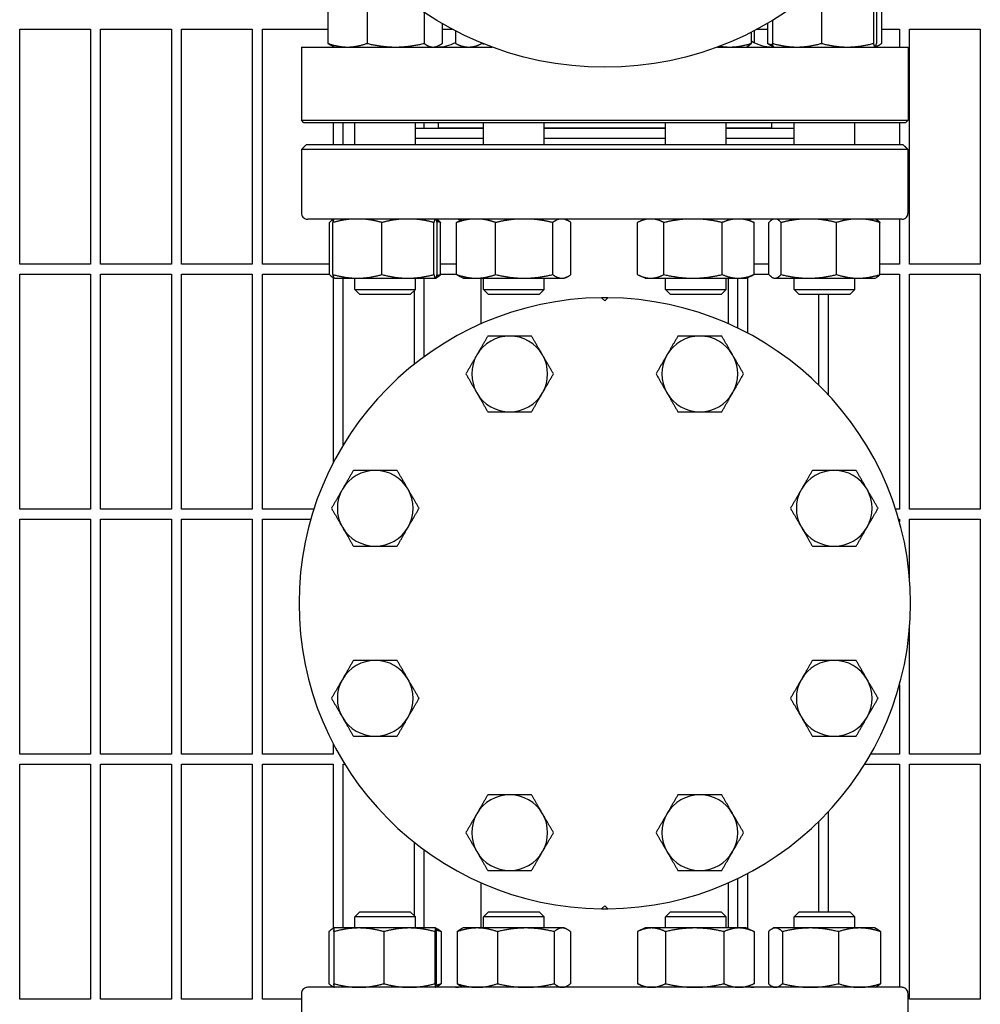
# Model space of a CAD drawing. Header units: inches. Extents: x 18 to 846, y -44 to 561.
# Tile 630 of 637: x 539 to 550, y 474 to 486. Entities that reach past the tile are written whole.
import ezdxf

# ---------------------------------------------------------------- set-up
doc = ezdxf.new("R2010")
doc.units = ezdxf.units.IN
doc.header["$LTSCALE"] = 24
doc.header["$MEASUREMENT"] = 0
doc.layers.add('Visible (ANSI)', color=7, linetype='Continuous', lineweight=30)

msp = doc.modelspace()

# ---------------------------------------------------------------- linework, layer by layer
at = {"layer": 'Visible (ANSI)'}
for p, q in [((542.38136, 486.4106), (542.38136, 485.76677)), ((542.86445, 486.4106), (542.86445, 485.76677)), ((548.48212, 486.4106), (548.48212, 485.76677)), ((549.12503, 486.4106), (549.12503, 485.76677)), ((549.16255, 486.4106), (549.16255, 485.76677)), ((549.2255, 486.4106), (549.2255, 485.76677)), ((543.57032, 486.15307), (543.57032, 485.76677)), ((547.87672, 486.05094), (547.87672, 485.76677)), ((538.57093, 483.03793), (538.57093, 485.94418)), ((538.57093, 485.94418), (539.44593, 485.94418)), ((539.44593, 485.94418), (539.44593, 483.03793)), ((539.57093, 483.03793), (539.57093, 485.94418)), ((539.57093, 485.94418), (540.44593, 485.94418)), ((540.44593, 485.94418), (540.44593, 483.03793)), ((540.57093, 483.03793), (540.57093, 485.94418)), ((540.57093, 485.94418), (541.44593, 485.94418)), ((541.44593, 485.94418), (541.44593, 483.03793)), ((541.57093, 483.03793), (541.57093, 485.94418)), ((541.57093, 485.94418), (542.38136, 485.94418)), ((543.79309, 486.01357), (543.79309, 485.76677)), ((543.79309, 485.94418), (543.9175, 485.94418)), ((543.95763, 485.92302), (543.95763, 485.76677)), ((547.64923, 485.92302), (547.64923, 485.77721)), ((547.68936, 485.94418), (547.81377, 485.94418)), ((547.81377, 486.01357), (547.81377, 485.76677)), ((549.2255, 485.94418), (549.44593, 485.94418)), ((549.44593, 485.94418), (549.44593, 485.72168)), ((549.57093, 483.03793), (549.57093, 485.94418)), ((549.57093, 485.94418), (550.44593, 485.94418)), ((550.44593, 485.94418), (550.44593, 483.03793)), ((547.61496, 485.9054), (547.61496, 485.76677)), ((542.05343, 485.72168), (544.41149, 485.72168)), ((542.05343, 485.72168), (542.05343, 484.81543)), ((542.46222, 485.72168), (542.43013, 485.73665)), ((542.44593, 485.72928), (542.44593, 485.72168)), ((543.71222, 485.72168), (543.74431, 485.73665)), ((544.05334, 485.72168), (543.97676, 485.75739)), ((544.28549, 485.77089), (544.28549, 485.76677)), ((547.19537, 485.72168), (549.55343, 485.72168)), ((547.55352, 485.72168), (547.56753, 485.72822)), ((547.89379, 485.72208), (547.86255, 485.73665)), ((547.89463, 485.72168), (547.89379, 485.72208)), ((549.14463, 485.72168), (549.14548, 485.72208)), ((549.14548, 485.72208), (549.17672, 485.73665)), ((549.55343, 485.72168), (549.55343, 484.81543)), ((542.05343, 484.81543), (549.55343, 484.81543)), ((542.08468, 484.78418), (542.05343, 484.81543)), ((549.52218, 484.78418), (542.08468, 484.78418)), ((542.44593, 484.78418), (542.44593, 484.51294)), ((542.57093, 484.51294), (542.57093, 484.78418)), ((542.71222, 484.51294), (542.71222, 484.78418)), ((543.46222, 484.51294), (543.46222, 484.78418)), ((543.46222, 484.71668), (544.30334, 484.71668)), ((543.57093, 484.71668), (543.57093, 484.78418)), ((543.74343, 484.78418), (543.74343, 484.72168)), ((543.74343, 484.72168), (544.30334, 484.72168)), ((543.86343, 484.72168), (543.86343, 484.71668)), ((544.30334, 484.51294), (544.30334, 484.78418)), ((545.05334, 484.51294), (545.05334, 484.78418)), ((545.05334, 484.72168), (546.55352, 484.72168)), ((545.05334, 484.71668), (546.55352, 484.71668)), ((546.55352, 484.51294), (546.55352, 484.78418)), ((547.30352, 484.51294), (547.30352, 484.78418)), ((547.30352, 484.72168), (547.86343, 484.72168)), ((547.30352, 484.71668), (548.14463, 484.71668)), ((547.74343, 484.72168), (547.74343, 484.71668)), ((547.86343, 484.78418), (547.86343, 484.72168)), ((548.14463, 484.51294), (548.14463, 484.78418)), ((548.89463, 484.51294), (548.89463, 484.78418)), ((549.44593, 484.78418), (549.44593, 484.51294)), ((549.52218, 484.78418), (549.55343, 484.81543)), ((543.46222, 484.59668), (544.30334, 484.59668)), ((544.30334, 484.59168), (543.46222, 484.59168)), ((543.57093, 484.59168), (543.57093, 484.59668)), ((543.86343, 484.59668), (543.86343, 484.59168)), ((545.05334, 484.59668), (546.55352, 484.59668)), ((546.55352, 484.59168), (545.05334, 484.59168)), ((547.30352, 484.59668), (548.14463, 484.59668)), ((548.14463, 484.59168), (547.30352, 484.59168)), ((547.74343, 484.59668), (547.74343, 484.59168)), ((542.11248, 484.51294), (542.0928, 484.49326)), ((549.49437, 484.51294), (542.11248, 484.51294)), ((549.49437, 484.51294), (549.51406, 484.49326)), ((542.05363, 484.45389), (542.05363, 483.67042)), ((549.55322, 484.45389), (542.05363, 484.45389)), ((549.55322, 483.67042), (549.55322, 484.45389)), ((549.47469, 483.59168), (542.13217, 483.59168)), ((542.40116, 482.90777), (542.40116, 483.5516)), ((542.44375, 482.90777), (542.44375, 483.5516)), ((542.44593, 483.59168), (542.44593, 483.58903)), ((542.4515, 483.59168), (542.44844, 483.59026)), ((543.04847, 482.90777), (543.04847, 483.5516)), ((543.69195, 482.90777), (543.69195, 483.5516)), ((543.72295, 483.59168), (543.726, 483.59026)), ((543.7307, 482.90777), (543.7307, 483.5516)), ((543.77329, 482.90777), (543.77329, 483.5516)), ((543.97222, 482.90777), (543.97222, 483.5516)), ((544.04262, 483.59168), (544.02088, 483.58155)), ((544.45439, 482.90777), (544.45439, 483.5516)), ((545.16051, 482.90777), (545.16051, 483.5516)), ((545.31406, 483.59168), (545.33579, 483.58155)), ((545.38446, 482.90777), (545.38446, 483.5516)), ((546.20787, 482.90777), (546.20787, 483.5516)), ((546.2928, 483.59168), (546.22755, 483.56126)), ((546.53464, 482.90777), (546.53464, 483.5516)), ((547.25528, 482.90777), (547.25528, 483.5516)), ((547.56424, 483.59168), (547.62949, 483.56126)), ((547.64916, 482.90777), (547.64916, 483.5516)), ((547.83357, 482.90777), (547.83357, 483.5516)), ((547.88391, 483.59168), (547.88086, 483.59026)), ((547.98266, 482.90777), (547.98266, 483.5516)), ((548.66872, 482.90777), (548.66872, 483.5516)), ((549.15536, 483.59168), (549.15841, 483.59026)), ((549.2057, 482.90777), (549.2057, 483.5516)), ((549.44593, 483.59168), (549.44593, 483.03793)), ((539.44593, 483.03793), (538.57093, 483.03793)), ((540.44593, 483.03793), (539.57093, 483.03793)), ((541.44593, 483.03793), (540.57093, 483.03793)), ((542.40116, 483.03793), (541.57093, 483.03793)), ((543.95769, 483.03793), (543.77329, 483.03793)), ((547.83357, 483.03793), (547.64916, 483.03793)), ((549.44593, 483.03793), (549.2057, 483.03793)), ((550.44593, 483.03793), (549.57093, 483.03793)), ((538.57093, 480.00668), (538.57093, 482.91293)), ((538.57093, 482.91293), (539.44593, 482.91293)), ((539.44593, 482.91293), (539.44593, 480.00668)), ((539.57093, 480.00668), (539.57093, 482.91293)), ((539.57093, 482.91293), (540.44593, 482.91293)), ((540.44593, 482.91293), (540.44593, 480.00668)), ((540.57093, 480.00668), (540.57093, 482.91293)), ((540.57093, 482.91293), (541.44593, 482.91293)), ((541.44593, 482.91293), (541.44593, 480.00668)), ((541.57093, 480.00668), (541.57093, 482.91293)), ((541.57093, 482.91293), (542.40116, 482.91293)), ((543.77329, 482.91293), (543.95769, 482.91293)), ((544.05334, 482.86268), (544.02088, 482.87782)), ((545.30334, 482.86268), (545.33579, 482.87782)), ((546.30352, 482.86268), (546.22755, 482.89811)), ((547.55352, 482.86268), (547.62949, 482.89811)), ((547.64916, 482.91293), (547.83357, 482.91293)), ((549.2057, 482.91293), (549.44593, 482.91293)), ((549.44593, 482.91293), (549.44593, 480.00668)), ((549.57093, 480.00668), (549.57093, 482.91293)), ((549.57093, 482.91293), (550.44593, 482.91293)), ((550.44593, 482.91293), (550.44593, 480.00668)), ((542.44593, 482.87033), (542.44593, 480.5772)), ((542.46132, 482.8631), (542.44844, 482.86911)), ((542.46222, 482.86268), (542.46132, 482.8631)), ((542.46222, 482.86268), (542.74611, 482.86268)), ((542.57093, 480.8002), (542.57093, 482.86268)), ((542.71222, 482.72168), (542.71222, 482.86268)), ((542.74611, 482.86268), (543.37021, 482.86268)), ((543.37021, 482.86268), (543.71132, 482.86268)), ((543.46222, 482.72168), (543.46222, 482.86268)), ((543.57093, 481.8914), (543.57093, 482.86268)), ((543.71132, 482.86268), (543.71222, 482.86268)), ((543.71222, 482.86268), (543.71313, 482.8631)), ((543.71313, 482.8631), (543.726, 482.86911)), ((544.05334, 482.86268), (544.21331, 482.86268)), ((544.21331, 482.86268), (544.80745, 482.86268)), ((544.2739, 482.29789), (544.2739, 482.86268)), ((544.30334, 482.72168), (544.30334, 482.86268)), ((544.80745, 482.86268), (545.27249, 482.86268)), ((545.05334, 482.72168), (545.05334, 482.86268)), ((545.27249, 482.86268), (545.30334, 482.86268)), ((546.30352, 482.86268), (546.37125, 482.86268)), ((546.37125, 482.86268), (546.89496, 482.86268)), ((546.55352, 482.72168), (546.55352, 482.86268)), ((546.89496, 482.86268), (547.45222, 482.86268)), ((547.30352, 482.72168), (547.30352, 482.86268)), ((547.33296, 482.29789), (547.33296, 482.86268)), ((547.44593, 482.86268), (547.44593, 482.24565)), ((547.45222, 482.86268), (547.55352, 482.86268)), ((547.57093, 482.18246), (547.57093, 482.8708)), ((547.89463, 482.86268), (547.88086, 482.86911)), ((547.89463, 482.86268), (547.90812, 482.86268)), ((547.90812, 482.86268), (548.32569, 482.86268)), ((548.14463, 482.72168), (548.14463, 482.86268)), ((548.32569, 482.86268), (548.93721, 482.86268)), ((548.89463, 482.72168), (548.89463, 482.86268)), ((548.93721, 482.86268), (549.14463, 482.86268)), ((549.14463, 482.86268), (549.15841, 482.86911)), ((542.71222, 482.72168), (543.46222, 482.72168)), ((542.77472, 482.65918), (542.71222, 482.72168)), ((543.39972, 482.65918), (542.77472, 482.65918)), ((543.39972, 482.65918), (543.46222, 482.72168)), ((543.44593, 482.70539), (543.44593, 481.79584)), ((544.30334, 482.72168), (545.05334, 482.72168)), ((544.36584, 482.65918), (544.30334, 482.72168)), ((544.99084, 482.65918), (544.36584, 482.65918)), ((544.99084, 482.65918), (545.05334, 482.72168)), ((546.55352, 482.72168), (547.30352, 482.72168)), ((546.61602, 482.65918), (546.55352, 482.72168)), ((547.24102, 482.65918), (546.61602, 482.65918)), ((547.24102, 482.65918), (547.30352, 482.72168)), ((548.14463, 482.72168), (548.89463, 482.72168)), ((548.20713, 482.65918), (548.14463, 482.72168)), ((548.83213, 482.65918), (548.20713, 482.65918)), ((548.44593, 482.65918), (548.44593, 481.54391)), ((548.57093, 481.41574), (548.57093, 482.65918)), ((548.83213, 482.65918), (548.89463, 482.72168)), ((545.80343, 482.58184), (545.76426, 482.62101)), ((545.8426, 482.62101), (545.80343, 482.58184)), ((539.44593, 480.00668), (538.57093, 480.00668)), ((540.44593, 480.00668), (539.57093, 480.00668)), ((541.44593, 480.00668), (540.57093, 480.00668)), ((542.20793, 480.00668), (541.57093, 480.00668)), ((549.44593, 480.00668), (549.39893, 480.00668)), ((550.44593, 480.00668), (549.57093, 480.00668)), ((538.57093, 476.97543), (538.57093, 479.88168)), ((538.57093, 479.88168), (539.44593, 479.88168)), ((539.44593, 479.88168), (539.44593, 476.97543)), ((539.57093, 476.97543), (539.57093, 479.88168)), ((539.57093, 479.88168), (540.44593, 479.88168)), ((540.44593, 479.88168), (540.44593, 476.97543)), ((540.57093, 476.97543), (540.57093, 479.88168)), ((540.57093, 479.88168), (541.44593, 479.88168)), ((541.44593, 479.88168), (541.44593, 476.97543)), ((541.57093, 476.97543), (541.57093, 479.88168)), ((541.57093, 479.88168), (542.1698, 479.88168)), ((549.43705, 479.88168), (549.44593, 479.88168)), ((549.44593, 479.88168), (549.44593, 479.85016)), ((549.57093, 479.14297), (549.57093, 479.88168)), ((549.57093, 479.88168), (550.44593, 479.88168)), ((550.44593, 479.88168), (550.44593, 476.97543)), ((549.57093, 476.97543), (549.57093, 478.5404)), ((549.44593, 477.83321), (549.44593, 476.97543)), ((542.44593, 477.10616), (542.44593, 476.97543)), ((539.44593, 476.97543), (538.57093, 476.97543)), ((540.44593, 476.97543), (539.57093, 476.97543)), ((541.44593, 476.97543), (540.57093, 476.97543)), ((542.44593, 476.97543), (541.57093, 476.97543)), ((549.44593, 476.97543), (549.09006, 476.97543)), ((550.44593, 476.97543), (549.57093, 476.97543)), ((538.57093, 473.94418), (538.57093, 476.85043)), ((538.57093, 476.85043), (539.44593, 476.85043)), ((539.44593, 476.85043), (539.44593, 473.94418)), ((539.57093, 473.94418), (539.57093, 476.85043)), ((539.57093, 476.85043), (540.44593, 476.85043)), ((540.44593, 476.85043), (540.44593, 473.94418)), ((540.57093, 473.94418), (540.57093, 476.85043)), ((540.57093, 476.85043), (541.44593, 476.85043)), ((541.44593, 476.85043), (541.44593, 473.94418)), ((541.57093, 473.94418), (541.57093, 476.85043)), ((541.57093, 476.85043), (542.44593, 476.85043)), ((542.44593, 476.85043), (542.44593, 474.81808)), ((542.57093, 474.82568), (542.57093, 476.85043)), ((542.57093, 476.85043), (542.59099, 476.85043)), ((549.01587, 476.85043), (549.44593, 476.85043)), ((549.44593, 476.85043), (549.44593, 474.09168)), ((549.57093, 473.94418), (549.57093, 476.85043)), ((549.57093, 476.85043), (550.44593, 476.85043)), ((550.44593, 476.85043), (550.44593, 473.94418)), ((548.57093, 475.02668), (548.57093, 476.26763)), ((548.44593, 476.13946), (548.44593, 475.02668)), ((543.44593, 475.88753), (543.44593, 474.98048)), ((543.57093, 474.82568), (543.57093, 475.79197)), ((547.57093, 474.81756), (547.57093, 475.50091)), ((544.2739, 474.82568), (544.2739, 475.38547)), ((547.33296, 474.82568), (547.33296, 475.38547)), ((547.44593, 475.43771), (547.44593, 474.82568)), ((545.76426, 475.06236), (545.80343, 475.10153)), ((545.80343, 475.10153), (545.8426, 475.06236)), ((542.77472, 475.02668), (542.71222, 474.96418)), ((543.46222, 474.96418), (542.71222, 474.96418)), ((542.71222, 474.82568), (542.71222, 474.96418)), ((542.77472, 475.02668), (543.39972, 475.02668)), ((543.39972, 475.02668), (543.46222, 474.96418)), ((543.46222, 474.82568), (543.46222, 474.96418)), ((544.36584, 475.02668), (544.30334, 474.96418)), ((545.05334, 474.96418), (544.30334, 474.96418)), ((544.30334, 474.82568), (544.30334, 474.96418)), ((544.36584, 475.02668), (544.99084, 475.02668)), ((544.99084, 475.02668), (545.05334, 474.96418)), ((545.05334, 474.82568), (545.05334, 474.96418)), ((546.61602, 475.02668), (546.55352, 474.96418)), ((547.30352, 474.96418), (546.55352, 474.96418)), ((546.55352, 474.82568), (546.55352, 474.96418)), ((546.61602, 475.02668), (547.24102, 475.02668)), ((547.24102, 475.02668), (547.30352, 474.96418)), ((547.30352, 474.82568), (547.30352, 474.96418)), ((548.20713, 475.02668), (548.14463, 474.96418)), ((548.89463, 474.96418), (548.14463, 474.96418)), ((548.14463, 474.82568), (548.14463, 474.96418)), ((548.20713, 475.02668), (548.83213, 475.02668)), ((548.83213, 475.02668), (548.89463, 474.96418)), ((548.89463, 474.82568), (548.89463, 474.96418)), ((542.39412, 474.7806), (542.39412, 474.13677)), ((542.46209, 474.82562), (542.44359, 474.81699)), ((542.45493, 474.7806), (542.45493, 474.13677)), ((542.46222, 474.82568), (542.46209, 474.82562)), ((542.76364, 474.82568), (542.46222, 474.82568)), ((543.38851, 474.82568), (542.76364, 474.82568)), ((543.07236, 474.7806), (543.07236, 474.13677)), ((543.71209, 474.82568), (543.38851, 474.82568)), ((543.70466, 474.7806), (543.70466, 474.13677)), ((543.71222, 474.82568), (543.71209, 474.82568)), ((543.71222, 474.82568), (543.71236, 474.82562)), ((543.71236, 474.82562), (543.73086, 474.81699)), ((543.71952, 474.7806), (543.71952, 474.13677)), ((543.78033, 474.7806), (543.78033, 474.13677)), ((543.97754, 474.7806), (543.97754, 474.13677)), ((544.05334, 474.82568), (544.02756, 474.81366)), ((544.22739, 474.82568), (544.05334, 474.82568)), ((544.82764, 474.82568), (544.22739, 474.82568)), ((544.47724, 474.7806), (544.47724, 474.13677)), ((545.27858, 474.82568), (544.82764, 474.82568)), ((545.17803, 474.7806), (545.17803, 474.13677)), ((545.30334, 474.82568), (545.27858, 474.82568)), ((545.30334, 474.82568), (545.32912, 474.81366)), ((545.37913, 474.7806), (545.37913, 474.13677)), ((546.20698, 474.7806), (546.20698, 474.13677)), ((546.30352, 474.82568), (546.21516, 474.78448)), ((546.38093, 474.82568), (546.30352, 474.82568)), ((546.91565, 474.82568), (546.38093, 474.82568)), ((546.55488, 474.7806), (546.55488, 474.13677)), ((547.46323, 474.82568), (546.91565, 474.82568)), ((547.27642, 474.7806), (547.27642, 474.13677)), ((547.55352, 474.82568), (547.46323, 474.82568)), ((547.55352, 474.82568), (547.64188, 474.78448)), ((547.65005, 474.7806), (547.65005, 474.13677)), ((547.82653, 474.7806), (547.82653, 474.13677)), ((547.89463, 474.82568), (547.876, 474.81699)), ((547.91273, 474.82568), (547.89463, 474.82568)), ((548.34548, 474.82568), (547.91273, 474.82568)), ((547.99892, 474.7806), (547.99892, 474.13677)), ((548.95238, 474.82568), (548.34548, 474.82568)), ((548.69203, 474.7806), (548.69203, 474.13677)), ((549.14463, 474.82568), (548.95238, 474.82568)), ((549.14463, 474.82568), (549.16327, 474.81699)), ((549.21274, 474.7806), (549.21274, 474.13677)), ((546.30352, 474.09168), (546.21516, 474.13288)), ((547.55352, 474.09168), (547.64188, 474.13288)), ((542.05363, 474.01294), (542.05363, 473.22948)), ((549.47469, 474.09168), (542.13217, 474.09168)), ((542.46209, 474.09174), (542.44359, 474.10037)), ((542.44593, 474.09928), (542.44593, 474.09168)), ((542.46222, 474.09168), (542.46209, 474.09174)), ((543.71222, 474.09168), (543.71236, 474.09174)), ((543.71236, 474.09174), (543.73086, 474.10037)), ((544.05334, 474.09168), (544.02756, 474.1037)), ((545.30334, 474.09168), (545.32912, 474.1037)), ((547.89463, 474.09168), (547.876, 474.10037)), ((549.14463, 474.09168), (549.16327, 474.10037)), ((549.55322, 473.22948), (549.55322, 474.01294)), ((539.44593, 473.94418), (538.57093, 473.94418)), ((540.44593, 473.94418), (539.57093, 473.94418)), ((541.44593, 473.94418), (540.57093, 473.94418)), ((542.05363, 473.94418), (541.57093, 473.94418)), ((550.44593, 473.94418), (549.57093, 473.94418))]:
    msp.add_line(p, q, dxfattribs=at)
msp.add_circle((545.80343, 489.47168), 4, dxfattribs=at)
for centre, radius, start, end in [((543.72863, 486.22168), 0.5, 270, 297.258359), ((547.87823, 486.22168), 0.5, 238.22811, 270), ((542.13217, 483.67042), 0.07874, 240.000001, 270), ((543.95894, 483.27672), 0.31496, 77.56371, 90), ((547.64792, 483.27672), 0.31496, 90, 102.43629), ((549.47469, 483.67042), 0.07874, 270, 299.999999), ((545.80343, 478.84168), 3.77953, 90.593765, 269.406235), ((545.80343, 478.84168), 3.77953, 89.406235, 90.593765), ((545.80343, 478.84168), 3.77953, 270.593765, 89.406235), ((544.62826, 481.67879), 0.46875, 90, 150), ((544.62826, 481.67879), 0.46875, 30, 90), ((546.9786, 481.67879), 0.46875, 90, 150), ((546.9786, 481.67879), 0.46875, 30, 90), ((544.62826, 481.67879), 0.46875, 150, 210), ((544.62826, 481.67879), 0.46875, 330, 30), ((546.9786, 481.67879), 0.46875, 150, 210), ((546.9786, 481.67879), 0.46875, 330, 30), ((544.62826, 481.67879), 0.46875, 210, 270), ((544.62826, 481.67879), 0.46875, 270, 330), ((546.9786, 481.67879), 0.46875, 210, 270), ((546.9786, 481.67879), 0.46875, 270, 330), ((542.96632, 480.01685), 0.46875, 90, 150), ((542.96632, 480.01685), 0.46875, 30, 90), ((548.64054, 480.01685), 0.46875, 90, 150), ((548.64054, 480.01685), 0.46875, 30, 90), ((542.96632, 480.01685), 0.46875, 150, 210), ((542.96632, 480.01685), 0.46875, 330, 30), ((548.64054, 480.01685), 0.46875, 150, 210), ((548.64054, 480.01685), 0.46875, 330, 30), ((542.96632, 480.01685), 0.46875, 210, 270), ((542.96632, 480.01685), 0.46875, 270, 330), ((548.64054, 480.01685), 0.46875, 210, 270), ((548.64054, 480.01685), 0.46875, 270, 330), ((542.96632, 477.66651), 0.46875, 90, 150), ((542.96632, 477.66651), 0.46875, 30, 90), ((548.64054, 477.66651), 0.46875, 90, 150), ((548.64054, 477.66651), 0.46875, 30, 90), ((542.96632, 477.66651), 0.46875, 150, 210), ((542.96632, 477.66651), 0.46875, 330, 30), ((548.64054, 477.66651), 0.46875, 150, 210), ((548.64054, 477.66651), 0.46875, 330, 30), ((542.96632, 477.66651), 0.46875, 210, 270), ((542.96632, 477.66651), 0.46875, 270, 330), ((548.64054, 477.66651), 0.46875, 210, 270), ((548.64054, 477.66651), 0.46875, 270, 330), ((544.62826, 476.00457), 0.46875, 90, 150), ((544.62826, 476.00457), 0.46875, 30, 90), ((546.9786, 476.00457), 0.46875, 90, 150), ((546.9786, 476.00457), 0.46875, 30, 90), ((544.62826, 476.00457), 0.46875, 150, 210), ((544.62826, 476.00457), 0.46875, 330, 30), ((546.9786, 476.00457), 0.46875, 150, 210), ((546.9786, 476.00457), 0.46875, 330, 30), ((544.62826, 476.00457), 0.46875, 210, 270), ((544.62826, 476.00457), 0.46875, 270, 330), ((546.9786, 476.00457), 0.46875, 210, 270), ((546.9786, 476.00457), 0.46875, 270, 330), ((545.80343, 478.84168), 3.77953, 269.406235, 270.593765), ((542.13217, 474.01294), 0.07874, 90, 119.999999), ((543.95894, 474.40664), 0.31496, 270, 283.77218), ((547.64792, 474.40664), 0.31496, 256.22782, 270), ((549.47469, 474.01294), 0.07874, 60.000001, 90)]:
    msp.add_arc(centre, radius, start, end, dxfattribs=at)
for points, weights in [([(542.38136, 485.76677), (542.5108, 485.72168), (542.6229, 485.72168)], [1, 1.0379548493, 1]), ([(542.43013, 485.73665), (542.40689, 485.74749), (542.38136, 485.76677)], [1.01847461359, 1.01588840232, 1]), ([(542.6229, 485.72168), (542.73501, 485.72168), (542.86445, 485.76677)], [1, 1.0379548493, 1]), ([(542.86445, 485.76677), (543.05359, 485.72168), (543.21738, 485.72168)], [1, 1.0379548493, 1]), ([(543.21738, 485.72168), (543.38118, 485.72168), (543.57032, 485.76677)], [1, 1.0379548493, 1]), ([(543.57032, 485.76677), (543.63001, 485.72168), (543.6817, 485.72168)], [1, 1.0379548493, 1]), ([(543.6817, 485.72168), (543.7334, 485.72168), (543.79309, 485.76677)], [1, 1.0379548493, 1]), ([(543.95763, 485.76677), (544.04548, 485.72168), (544.12156, 485.72168)], [1, 1.0379548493, 1]), ([(544.12156, 485.72168), (544.19764, 485.72168), (544.28549, 485.76677)], [1, 1.0379548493, 1]), ([(544.28549, 485.76677), (544.29711, 485.76406), (544.30854, 485.76152)], [1, 1.00220426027, 1.00415249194]), ([(547.22267, 485.73193), (547.28585, 485.72168), (547.34689, 485.72168)], [1.01895078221, 1.01826636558, 1]), ([(547.34689, 485.72168), (547.4713, 485.72168), (547.61496, 485.76677)], [1, 1.0379548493, 1]), ([(547.61496, 485.76677), (547.5898, 485.7386), (547.56753, 485.72822)], [1, 1.0233775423, 1.0179572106]), ([(547.86255, 485.73665), (547.8393, 485.74749), (547.81377, 485.76677)], [1.01847461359, 1.01588840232, 1]), ([(547.81377, 485.76677), (547.849, 485.7545), (547.88202, 485.7457)], [1, 1.01005189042, 1.01477953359]), ([(547.89379, 485.72208), (547.88586, 485.72577), (547.87672, 485.76677)], [1.00645569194, 1.03439268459, 1]), ([(547.87672, 485.76677), (548.03894, 485.72168), (548.17942, 485.72168)], [1, 1.0379548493, 1]), ([(548.17942, 485.72168), (548.3199, 485.72168), (548.48212, 485.76677)], [1, 1.0379548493, 1]), ([(548.48212, 485.76677), (548.65439, 485.72168), (548.80358, 485.72168)], [1, 1.0379548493, 1]), ([(548.80358, 485.72168), (548.95276, 485.72168), (549.12503, 485.76677)], [1, 1.0379548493, 1]), ([(549.12503, 485.76677), (549.13508, 485.72168), (549.14379, 485.72168)], [1, 1.0379548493, 1]), ([(549.14379, 485.72168), (549.1525, 485.72168), (549.16255, 485.76677)], [1, 1.0379548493, 1]), ([(549.1498, 485.72663), (549.18525, 485.73637), (549.2255, 485.76677)], [1.01688383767, 1.02528066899, 1]), ([(542.0928, 484.49326), (542.07332, 484.47378), (542.05363, 484.45389)], [1.00002799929, 1.00004155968, 1]), ([(549.55322, 484.45389), (549.53354, 484.47378), (549.51406, 484.49326)], [1, 1.00004155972, 1.00002799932]), ([(542.45169, 483.59168), (542.42802, 483.58191), (542.40116, 483.5516)], [1.01693131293, 1.02520879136, 1]), ([(542.64869, 483.59168), (542.55271, 483.58191), (542.44375, 483.5516)], [1.01693131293, 1.02520879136, 1]), ([(542.44375, 483.5516), (542.45073, 483.58191), (542.45688, 483.59168)], [1, 1.02520879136, 1.01693131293]), ([(543.04847, 483.5516), (542.93951, 483.58191), (542.84354, 483.59168)], [1, 1.02520879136, 1.01693131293]), ([(543.26654, 483.59168), (543.16441, 483.58191), (543.04847, 483.5516)], [1.01693131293, 1.02520879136, 1]), ([(543.69195, 483.5516), (543.57601, 483.58191), (543.47388, 483.59168)], [1, 1.02520879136, 1.01693131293]), ([(543.70508, 483.59168), (543.69893, 483.58191), (543.69195, 483.5516)], [1.01693131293, 1.02520879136, 1]), ([(543.7307, 483.5516), (543.72371, 483.58191), (543.71756, 483.59168)], [1, 1.02520879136, 1.01693131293]), ([(543.726, 483.59026), (543.7482, 483.57991), (543.77329, 483.5516)], [1.01790006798, 1.02349908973, 1]), ([(543.77329, 483.5516), (543.74987, 483.55893), (543.72738, 483.56502)], [1, 1.00598709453, 1.01008535]), ([(544.13563, 483.59168), (544.0591, 483.58191), (543.97222, 483.5516)], [1.01693131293, 1.02520879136, 1]), ([(543.97222, 483.5516), (543.99769, 483.57073), (544.02088, 483.58155)], [1, 1.01576329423, 1.01843306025]), ([(544.45439, 483.5516), (544.36752, 483.58191), (544.29099, 483.59168)], [1, 1.02520879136, 1.01693131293]), ([(544.69369, 483.59168), (544.58162, 483.58191), (544.45439, 483.5516)], [1.01693131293, 1.02520879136, 1]), ([(545.16051, 483.5516), (545.03329, 483.58191), (544.92121, 483.59168)], [1, 1.02520879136, 1.01693131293]), ([(545.23641, 483.59168), (545.20086, 483.58191), (545.16051, 483.5516)], [1.01693131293, 1.02520879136, 1]), ([(545.38446, 483.5516), (545.34411, 483.58191), (545.30857, 483.59168)], [1, 1.02520879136, 1.01693131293]), ([(546.31861, 483.59168), (546.26675, 483.58191), (546.20787, 483.5516)], [1.01693131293, 1.02520879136, 1]), ([(546.53464, 483.5516), (546.47576, 483.58191), (546.4239, 483.59168)], [1, 1.02520879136, 1.01693131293]), ([(546.77886, 483.59168), (546.66448, 483.58191), (546.53464, 483.5516)], [1.01693131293, 1.02520879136, 1]), ([(547.25528, 483.5516), (547.12544, 483.58191), (547.01106, 483.59168)], [1, 1.02520879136, 1.01693131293]), ([(547.38877, 483.59168), (547.32625, 483.58191), (547.25528, 483.5516)], [1.01693131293, 1.02520879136, 1]), ([(547.64916, 483.5516), (547.5782, 483.58191), (547.51568, 483.59168)], [1, 1.02520879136, 1.01693131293]), ([(547.62949, 483.56126), (547.63918, 483.55674), (547.64916, 483.5516)], [1.00744927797, 1.00418639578, 1]), ([(547.8841, 483.59168), (547.86043, 483.58191), (547.83357, 483.5516)], [1.01693131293, 1.02520879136, 1]), ([(547.98266, 483.5516), (547.9558, 483.58191), (547.93214, 483.59168)], [1, 1.02520879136, 1.01693131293]), ([(548.21516, 483.59168), (548.10627, 483.58191), (547.98266, 483.5516)], [1.01693131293, 1.02520879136, 1]), ([(548.66872, 483.5516), (548.54511, 483.58191), (548.43622, 483.59168)], [1, 1.02520879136, 1.01693131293]), ([(548.8507, 483.59168), (548.76547, 483.58191), (548.66872, 483.5516)], [1.01693131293, 1.02520879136, 1]), ([(549.2057, 483.5516), (549.10895, 483.58191), (549.02372, 483.59168)], [1, 1.02520879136, 1.01693131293]), ([(549.15841, 483.59026), (549.18061, 483.57991), (549.2057, 483.5516)], [1.01790006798, 1.02349908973, 1]), ([(542.40116, 482.90777), (542.43188, 482.8731), (542.45871, 482.8652)], [1, 1.02892942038, 1.01375847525]), ([(542.44375, 482.90777), (542.60578, 482.86268), (542.74611, 482.86268)], [1, 1.0379548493, 1]), ([(542.46132, 482.8631), (542.45316, 482.86691), (542.44375, 482.90777)], [1.00664623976, 1.03427494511, 1]), ([(542.74611, 482.86268), (542.88644, 482.86268), (543.04847, 482.90777)], [1, 1.0379548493, 1]), ([(543.04847, 482.90777), (543.22089, 482.86268), (543.37021, 482.86268)], [1, 1.0379548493, 1]), ([(543.37021, 482.86268), (543.51953, 482.86268), (543.69195, 482.90777)], [1, 1.0379548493, 1]), ([(543.69195, 482.90777), (543.70233, 482.86268), (543.71132, 482.86268)], [1, 1.0379548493, 1]), ([(543.71132, 482.86268), (543.72031, 482.86268), (543.7307, 482.90777)], [1, 1.0379548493, 1]), ([(543.77329, 482.90777), (543.7482, 482.87946), (543.726, 482.86911)], [1, 1.02349908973, 1.01790006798]), ([(543.72738, 482.89435), (543.74987, 482.90043), (543.77329, 482.90777)], [1.01008535, 1.00598709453, 1]), ([(543.97222, 482.90777), (544.10142, 482.86268), (544.21331, 482.86268)], [1, 1.0379548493, 1]), ([(544.02088, 482.87782), (543.99769, 482.88863), (543.97222, 482.90777)], [1.01843306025, 1.01576329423, 1]), ([(544.21331, 482.86268), (544.32519, 482.86268), (544.45439, 482.90777)], [1, 1.0379548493, 1]), ([(544.45439, 482.90777), (544.6436, 482.86268), (544.80745, 482.86268)], [1, 1.0379548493, 1]), ([(544.80745, 482.86268), (544.97131, 482.86268), (545.16051, 482.90777)], [1, 1.0379548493, 1]), ([(545.16051, 482.90777), (545.22052, 482.86268), (545.27249, 482.86268)], [1, 1.0379548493, 1]), ([(545.27249, 482.86268), (545.32445, 482.86268), (545.38446, 482.90777)], [1, 1.0379548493, 1]), ([(546.20787, 482.90777), (546.29543, 482.86268), (546.37125, 482.86268)], [1, 1.0379548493, 1]), ([(546.37125, 482.86268), (546.44708, 482.86268), (546.53464, 482.90777)], [1, 1.0379548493, 1]), ([(546.53464, 482.90777), (546.72773, 482.86268), (546.89496, 482.86268)], [1, 1.0379548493, 1]), ([(546.89496, 482.86268), (547.06219, 482.86268), (547.25528, 482.90777)], [1, 1.0379548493, 1]), ([(547.25528, 482.90777), (547.36082, 482.86268), (547.45222, 482.86268)], [1, 1.0379548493, 1]), ([(547.45222, 482.86268), (547.54362, 482.86268), (547.64916, 482.90777)], [1, 1.0379548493, 1]), ([(547.64916, 482.90777), (547.63918, 482.90263), (547.62949, 482.89811)], [1, 1.00418639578, 1.00744927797]), ([(547.83357, 482.90777), (547.87352, 482.86268), (547.90812, 482.86268)], [1, 1.0379548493, 1]), ([(547.90812, 482.86268), (547.94271, 482.86268), (547.98266, 482.90777)], [1, 1.0379548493, 1]), ([(547.98266, 482.90777), (548.16649, 482.86268), (548.32569, 482.86268)], [1, 1.0379548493, 1]), ([(548.32569, 482.86268), (548.48489, 482.86268), (548.66872, 482.90777)], [1, 1.0379548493, 1]), ([(548.66872, 482.90777), (548.8126, 482.86268), (548.93721, 482.86268)], [1, 1.0379548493, 1]), ([(548.93721, 482.86268), (549.06181, 482.86268), (549.2057, 482.90777)], [1, 1.0379548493, 1]), ([(549.2057, 482.90777), (549.18061, 482.87946), (549.15841, 482.86911)], [1, 1.02349908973, 1.01790006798]), ([(544.35763, 482.14754), (544.28511, 482.02194), (544.22231, 481.91317)], [1.01001874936, 1.04314139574, 1]), ([(544.62826, 482.14754), (544.50266, 482.14754), (544.35763, 482.14754)], [1, 1.04314139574, 1.01001874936]), ([(544.89889, 482.14754), (544.75386, 482.14754), (544.62826, 482.14754)], [1.01001874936, 1.04314139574, 1]), ([(545.03421, 481.91317), (544.97141, 482.02194), (544.89889, 482.14754)], [1, 1.04314139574, 1.01001874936]), ([(546.70797, 482.14754), (546.63545, 482.02194), (546.57265, 481.91317)], [1.01001874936, 1.04314139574, 1]), ([(546.9786, 482.14754), (546.853, 482.14754), (546.70797, 482.14754)], [1, 1.04314139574, 1.01001874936]), ([(547.24923, 482.14754), (547.1042, 482.14754), (546.9786, 482.14754)], [1.01001874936, 1.04314139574, 1]), ([(547.38455, 481.91317), (547.32175, 482.02194), (547.24923, 482.14754)], [1, 1.04314139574, 1.01001874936]), ([(544.22231, 481.91317), (544.15951, 481.80439), (544.08699, 481.67879)], [1, 1.04314139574, 1.01001874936]), ([(545.16953, 481.67879), (545.09701, 481.80439), (545.03421, 481.91317)], [1.01001874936, 1.04314139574, 1]), ([(546.57265, 481.91317), (546.50985, 481.80439), (546.43733, 481.67879)], [1, 1.04314139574, 1.01001874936]), ([(547.51986, 481.67879), (547.44735, 481.80439), (547.38455, 481.91317)], [1.01001874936, 1.04314139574, 1]), ([(544.08699, 481.67879), (544.15951, 481.55319), (544.22231, 481.44442)], [1.01001874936, 1.04314139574, 1]), ([(545.03421, 481.44442), (545.09701, 481.55319), (545.16953, 481.67879)], [1, 1.04314139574, 1.01001874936]), ([(546.43733, 481.67879), (546.50985, 481.55319), (546.57265, 481.44442)], [1.01001874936, 1.04314139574, 1]), ([(547.38455, 481.44442), (547.44735, 481.55319), (547.51986, 481.67879)], [1, 1.04314139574, 1.01001874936]), ([(544.22231, 481.44442), (544.28511, 481.33564), (544.35763, 481.21004)], [1, 1.04314139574, 1.01001874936]), ([(544.89889, 481.21004), (544.97141, 481.33564), (545.03421, 481.44442)], [1.01001874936, 1.04314139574, 1]), ([(546.57265, 481.44442), (546.63545, 481.33564), (546.70797, 481.21004)], [1, 1.04314139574, 1.01001874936]), ([(547.24923, 481.21004), (547.32175, 481.33564), (547.38455, 481.44442)], [1.01001874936, 1.04314139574, 1]), ([(544.35763, 481.21004), (544.50266, 481.21004), (544.62826, 481.21004)], [1.01001874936, 1.04314139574, 1]), ([(544.62826, 481.21004), (544.75386, 481.21004), (544.89889, 481.21004)], [1, 1.04314139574, 1.01001874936]), ([(546.70797, 481.21004), (546.853, 481.21004), (546.9786, 481.21004)], [1.01001874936, 1.04314139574, 1]), ([(546.9786, 481.21004), (547.1042, 481.21004), (547.24923, 481.21004)], [1, 1.04314139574, 1.01001874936]), ([(542.69569, 480.4856), (542.62317, 480.36), (542.56037, 480.25123)], [1.01001874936, 1.04314139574, 1]), ([(542.96632, 480.4856), (542.84072, 480.4856), (542.69569, 480.4856)], [1, 1.04314139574, 1.01001874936]), ([(543.23695, 480.4856), (543.09192, 480.4856), (542.96632, 480.4856)], [1.01001874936, 1.04314139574, 1]), ([(543.37227, 480.25123), (543.30947, 480.36), (543.23695, 480.4856)], [1, 1.04314139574, 1.01001874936]), ([(548.36991, 480.4856), (548.29739, 480.36), (548.23459, 480.25123)], [1.01001874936, 1.04314139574, 1]), ([(548.64054, 480.4856), (548.51494, 480.4856), (548.36991, 480.4856)], [1, 1.04314139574, 1.01001874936]), ([(548.91117, 480.4856), (548.76614, 480.4856), (548.64054, 480.4856)], [1.01001874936, 1.04314139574, 1]), ([(549.04649, 480.25123), (548.98369, 480.36), (548.91117, 480.4856)], [1, 1.04314139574, 1.01001874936]), ([(542.56037, 480.25123), (542.49757, 480.14245), (542.42505, 480.01685)], [1, 1.04314139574, 1.01001874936]), ([(543.50758, 480.01685), (543.43507, 480.14245), (543.37227, 480.25123)], [1.01001874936, 1.04314139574, 1]), ([(548.23459, 480.25123), (548.17179, 480.14245), (548.09927, 480.01685)], [1, 1.04314139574, 1.01001874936]), ([(549.18181, 480.01685), (549.10929, 480.14245), (549.04649, 480.25123)], [1.01001874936, 1.04314139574, 1]), ([(542.42505, 480.01685), (542.49757, 479.89125), (542.56037, 479.78248)], [1.01001874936, 1.04314139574, 1]), ([(543.37227, 479.78248), (543.43507, 479.89125), (543.50758, 480.01685)], [1, 1.04314139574, 1.01001874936]), ([(548.09927, 480.01685), (548.17179, 479.89125), (548.23459, 479.78248)], [1.01001874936, 1.04314139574, 1]), ([(549.04649, 479.78248), (549.10929, 479.89125), (549.18181, 480.01685)], [1, 1.04314139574, 1.01001874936]), ([(542.56037, 479.78248), (542.62317, 479.6737), (542.69569, 479.5481)], [1, 1.04314139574, 1.01001874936]), ([(543.23695, 479.5481), (543.30947, 479.6737), (543.37227, 479.78248)], [1.01001874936, 1.04314139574, 1]), ([(548.23459, 479.78248), (548.29739, 479.6737), (548.36991, 479.5481)], [1, 1.04314139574, 1.01001874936]), ([(548.91117, 479.5481), (548.98369, 479.6737), (549.04649, 479.78248)], [1.01001874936, 1.04314139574, 1]), ([(542.69569, 479.5481), (542.84072, 479.5481), (542.96632, 479.5481)], [1.01001874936, 1.04314139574, 1]), ([(542.96632, 479.5481), (543.09192, 479.5481), (543.23695, 479.5481)], [1, 1.04314139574, 1.01001874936]), ([(548.36991, 479.5481), (548.51494, 479.5481), (548.64054, 479.5481)], [1.01001874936, 1.04314139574, 1]), ([(548.64054, 479.5481), (548.76614, 479.5481), (548.91117, 479.5481)], [1, 1.04314139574, 1.01001874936]), ([(542.69569, 478.13526), (542.62317, 478.00966), (542.56037, 477.90089)], [1.01001874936, 1.04314139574, 1]), ([(542.96632, 478.13526), (542.84072, 478.13526), (542.69569, 478.13526)], [1, 1.04314139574, 1.01001874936]), ([(543.23695, 478.13526), (543.09192, 478.13526), (542.96632, 478.13526)], [1.01001874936, 1.04314139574, 1]), ([(543.37227, 477.90089), (543.30947, 478.00966), (543.23695, 478.13526)], [1, 1.04314139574, 1.01001874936]), ([(548.36991, 478.13526), (548.29739, 478.00966), (548.23459, 477.90089)], [1.01001874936, 1.04314139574, 1]), ([(548.64054, 478.13526), (548.51494, 478.13526), (548.36991, 478.13526)], [1, 1.04314139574, 1.01001874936]), ([(548.91117, 478.13526), (548.76614, 478.13526), (548.64054, 478.13526)], [1.01001874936, 1.04314139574, 1]), ([(549.04649, 477.90089), (548.98369, 478.00966), (548.91117, 478.13526)], [1, 1.04314139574, 1.01001874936]), ([(542.56037, 477.90089), (542.49757, 477.79211), (542.42505, 477.66651)], [1, 1.04314139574, 1.01001874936]), ([(543.50758, 477.66651), (543.43507, 477.79211), (543.37227, 477.90089)], [1.01001874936, 1.04314139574, 1]), ([(548.23459, 477.90089), (548.17179, 477.79211), (548.09927, 477.66651)], [1, 1.04314139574, 1.01001874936]), ([(549.18181, 477.66651), (549.10929, 477.79211), (549.04649, 477.90089)], [1.01001874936, 1.04314139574, 1]), ([(542.42505, 477.66651), (542.49757, 477.54091), (542.56037, 477.43214)], [1.01001874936, 1.04314139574, 1]), ([(543.37227, 477.43214), (543.43507, 477.54091), (543.50758, 477.66651)], [1, 1.04314139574, 1.01001874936]), ([(548.09927, 477.66651), (548.17179, 477.54091), (548.23459, 477.43214)], [1.01001874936, 1.04314139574, 1]), ([(549.04649, 477.43214), (549.10929, 477.54091), (549.18181, 477.66651)], [1, 1.04314139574, 1.01001874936]), ([(542.56037, 477.43214), (542.62317, 477.32336), (542.69569, 477.19776)], [1, 1.04314139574, 1.01001874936]), ([(543.23695, 477.19776), (543.30947, 477.32336), (543.37227, 477.43214)], [1.01001874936, 1.04314139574, 1]), ([(548.23459, 477.43214), (548.29739, 477.32336), (548.36991, 477.19776)], [1, 1.04314139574, 1.01001874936]), ([(548.91117, 477.19776), (548.98369, 477.32336), (549.04649, 477.43214)], [1.01001874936, 1.04314139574, 1]), ([(542.69569, 477.19776), (542.84072, 477.19776), (542.96632, 477.19776)], [1.01001874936, 1.04314139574, 1]), ([(542.96632, 477.19776), (543.09192, 477.19776), (543.23695, 477.19776)], [1, 1.04314139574, 1.01001874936]), ([(548.36991, 477.19776), (548.51494, 477.19776), (548.64054, 477.19776)], [1.01001874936, 1.04314139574, 1]), ([(548.64054, 477.19776), (548.76614, 477.19776), (548.91117, 477.19776)], [1, 1.04314139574, 1.01001874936]), ([(544.35763, 476.47332), (544.28511, 476.34772), (544.22231, 476.23895)], [1.01001874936, 1.04314139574, 1]), ([(544.62826, 476.47332), (544.50266, 476.47332), (544.35763, 476.47332)], [1, 1.04314139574, 1.01001874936]), ([(544.89889, 476.47332), (544.75386, 476.47332), (544.62826, 476.47332)], [1.01001874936, 1.04314139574, 1]), ([(545.03421, 476.23895), (544.97141, 476.34772), (544.89889, 476.47332)], [1, 1.04314139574, 1.01001874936]), ([(546.70797, 476.47332), (546.63545, 476.34772), (546.57265, 476.23895)], [1.01001874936, 1.04314139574, 1]), ([(546.9786, 476.47332), (546.853, 476.47332), (546.70797, 476.47332)], [1, 1.04314139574, 1.01001874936]), ([(547.24923, 476.47332), (547.1042, 476.47332), (546.9786, 476.47332)], [1.01001874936, 1.04314139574, 1]), ([(547.38455, 476.23895), (547.32175, 476.34772), (547.24923, 476.47332)], [1, 1.04314139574, 1.01001874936]), ([(544.22231, 476.23895), (544.15951, 476.13017), (544.08699, 476.00457)], [1, 1.04314139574, 1.01001874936]), ([(545.16953, 476.00457), (545.09701, 476.13017), (545.03421, 476.23895)], [1.01001874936, 1.04314139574, 1]), ([(546.57265, 476.23895), (546.50985, 476.13017), (546.43733, 476.00457)], [1, 1.04314139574, 1.01001874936]), ([(547.51986, 476.00457), (547.44735, 476.13017), (547.38455, 476.23895)], [1.01001874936, 1.04314139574, 1]), ([(544.08699, 476.00457), (544.15951, 475.87897), (544.22231, 475.7702)], [1.01001874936, 1.04314139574, 1]), ([(545.03421, 475.7702), (545.09701, 475.87897), (545.16953, 476.00457)], [1, 1.04314139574, 1.01001874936]), ([(546.43733, 476.00457), (546.50985, 475.87897), (546.57265, 475.7702)], [1.01001874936, 1.04314139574, 1]), ([(547.38455, 475.7702), (547.44735, 475.87897), (547.51986, 476.00457)], [1, 1.04314139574, 1.01001874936]), ([(544.22231, 475.7702), (544.28511, 475.66142), (544.35763, 475.53582)], [1, 1.04314139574, 1.01001874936]), ([(544.89889, 475.53582), (544.97141, 475.66142), (545.03421, 475.7702)], [1.01001874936, 1.04314139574, 1]), ([(546.57265, 475.7702), (546.63545, 475.66142), (546.70797, 475.53582)], [1, 1.04314139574, 1.01001874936]), ([(547.24923, 475.53582), (547.32175, 475.66142), (547.38455, 475.7702)], [1.01001874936, 1.04314139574, 1]), ([(544.35763, 475.53582), (544.50266, 475.53582), (544.62826, 475.53582)], [1.01001874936, 1.04314139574, 1]), ([(544.62826, 475.53582), (544.75386, 475.53582), (544.89889, 475.53582)], [1, 1.04314139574, 1.01001874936]), ([(546.70797, 475.53582), (546.853, 475.53582), (546.9786, 475.53582)], [1.01001874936, 1.04314139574, 1]), ([(546.9786, 475.53582), (547.1042, 475.53582), (547.24923, 475.53582)], [1, 1.04314139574, 1.01001874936]), ([(542.46066, 474.82317), (542.42964, 474.81526), (542.39412, 474.7806)], [1.01375847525, 1.02892942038, 1]), ([(542.76364, 474.82568), (542.62037, 474.82568), (542.45493, 474.7806)], [1, 1.0379548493, 1]), ([(542.45493, 474.7806), (542.45876, 474.82407), (542.46209, 474.82562)], [1, 1.03654763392, 1.00271008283]), ([(543.07236, 474.7806), (542.90692, 474.82568), (542.76364, 474.82568)], [1, 1.0379548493, 1]), ([(543.38851, 474.82568), (543.24179, 474.82568), (543.07236, 474.7806)], [1, 1.0379548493, 1]), ([(543.70466, 474.7806), (543.53524, 474.82568), (543.38851, 474.82568)], [1, 1.0379548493, 1]), ([(543.71209, 474.82568), (543.70864, 474.82568), (543.70466, 474.7806)], [1, 1.0379548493, 1]), ([(543.71952, 474.7806), (543.71554, 474.82568), (543.71209, 474.82568)], [1, 1.0379548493, 1]), ([(543.78033, 474.7806), (543.74816, 474.79099), (543.71773, 474.79889)], [1, 1.00850289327, 1.01319603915]), ([(543.73086, 474.81699), (543.75418, 474.80612), (543.78033, 474.7806)], [1.01873149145, 1.02113779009, 1]), ([(544.22739, 474.82568), (544.11144, 474.82568), (543.97754, 474.7806)], [1, 1.0379548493, 1]), ([(543.97754, 474.7806), (544.00385, 474.8026), (544.02756, 474.81366)], [1, 1.01817300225, 1.01894332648]), ([(544.47724, 474.7806), (544.34335, 474.82568), (544.22739, 474.82568)], [1, 1.0379548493, 1]), ([(544.82764, 474.82568), (544.66502, 474.82568), (544.47724, 474.7806)], [1, 1.0379548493, 1]), ([(545.17803, 474.7806), (544.99026, 474.82568), (544.82764, 474.82568)], [1, 1.0379548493, 1]), ([(545.27858, 474.82568), (545.23192, 474.82568), (545.17803, 474.7806)], [1, 1.0379548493, 1]), ([(545.37913, 474.7806), (545.32525, 474.82568), (545.27858, 474.82568)], [1, 1.0379548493, 1]), ([(546.38093, 474.82568), (546.3002, 474.82568), (546.20698, 474.7806)], [1, 1.0379548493, 1]), ([(546.55488, 474.7806), (546.46166, 474.82568), (546.38093, 474.82568)], [1, 1.0379548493, 1]), ([(546.91565, 474.82568), (546.74822, 474.82568), (546.55488, 474.7806)], [1, 1.0379548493, 1]), ([(547.27642, 474.7806), (547.08308, 474.82568), (546.91565, 474.82568)], [1, 1.0379548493, 1]), ([(547.46323, 474.82568), (547.37653, 474.82568), (547.27642, 474.7806)], [1, 1.0379548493, 1]), ([(547.65005, 474.7806), (547.54994, 474.82568), (547.46323, 474.82568)], [1, 1.0379548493, 1]), ([(547.64188, 474.78448), (547.64594, 474.78259), (547.65005, 474.7806)], [1.00309374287, 1.00161564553, 1]), ([(547.91273, 474.82568), (547.87272, 474.82568), (547.82653, 474.7806)], [1, 1.0379548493, 1]), ([(547.99892, 474.7806), (547.95273, 474.82568), (547.91273, 474.82568)], [1, 1.0379548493, 1]), ([(548.34548, 474.82568), (548.18464, 474.82568), (547.99892, 474.7806)], [1, 1.0379548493, 1]), ([(548.69203, 474.7806), (548.50631, 474.82568), (548.34548, 474.82568)], [1, 1.0379548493, 1]), ([(548.95238, 474.82568), (548.83155, 474.82568), (548.69203, 474.7806)], [1, 1.0379548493, 1]), ([(549.21274, 474.7806), (549.07321, 474.82568), (548.95238, 474.82568)], [1, 1.0379548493, 1]), ([(549.16327, 474.81699), (549.18659, 474.80612), (549.21274, 474.7806)], [1.01873149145, 1.02113779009, 1]), ([(542.39412, 474.13677), (542.42964, 474.1021), (542.46066, 474.0942)], [1, 1.02892942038, 1.01375847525]), ([(542.45493, 474.13677), (542.62037, 474.09168), (542.76364, 474.09168)], [1, 1.0379548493, 1]), ([(542.46209, 474.09174), (542.45876, 474.0933), (542.45493, 474.13677)], [1.00271008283, 1.03654763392, 1]), ([(542.76364, 474.09168), (542.90692, 474.09168), (543.07236, 474.13677)], [1, 1.0379548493, 1]), ([(543.07236, 474.13677), (543.24179, 474.09168), (543.38851, 474.09168)], [1, 1.0379548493, 1]), ([(543.38851, 474.09168), (543.53524, 474.09168), (543.70466, 474.13677)], [1, 1.0379548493, 1]), ([(543.70466, 474.13677), (543.70864, 474.09168), (543.71209, 474.09168)], [1, 1.0379548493, 1]), ([(543.71209, 474.09168), (543.71554, 474.09168), (543.71952, 474.13677)], [1, 1.0379548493, 1]), ([(543.71773, 474.11848), (543.74816, 474.12637), (543.78033, 474.13677)], [1.01319603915, 1.00850289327, 1]), ([(543.78033, 474.13677), (543.75418, 474.11125), (543.73086, 474.10037)], [1, 1.02113779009, 1.01873149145]), ([(543.97754, 474.13677), (544.11144, 474.09168), (544.22739, 474.09168)], [1, 1.0379548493, 1]), ([(544.02756, 474.1037), (544.00385, 474.11476), (543.97754, 474.13677)], [1.01894332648, 1.01817300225, 1]), ([(544.22739, 474.09168), (544.34335, 474.09168), (544.47724, 474.13677)], [1, 1.0379548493, 1]), ([(544.47724, 474.13677), (544.66502, 474.09168), (544.82764, 474.09168)], [1, 1.0379548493, 1]), ([(544.82764, 474.09168), (544.99026, 474.09168), (545.17803, 474.13677)], [1, 1.0379548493, 1]), ([(545.17803, 474.13677), (545.23192, 474.09168), (545.27858, 474.09168)], [1, 1.0379548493, 1]), ([(545.27858, 474.09168), (545.32525, 474.09168), (545.37913, 474.13677)], [1, 1.0379548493, 1]), ([(546.20698, 474.13677), (546.3002, 474.09168), (546.38093, 474.09168)], [1, 1.0379548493, 1]), ([(546.38093, 474.09168), (546.46166, 474.09168), (546.55488, 474.13677)], [1, 1.0379548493, 1]), ([(546.55488, 474.13677), (546.74822, 474.09168), (546.91565, 474.09168)], [1, 1.0379548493, 1]), ([(546.91565, 474.09168), (547.08308, 474.09168), (547.27642, 474.13677)], [1, 1.0379548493, 1]), ([(547.27642, 474.13677), (547.37653, 474.09168), (547.46323, 474.09168)], [1, 1.0379548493, 1]), ([(547.46323, 474.09168), (547.54994, 474.09168), (547.65005, 474.13677)], [1, 1.0379548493, 1]), ([(547.65005, 474.13677), (547.64594, 474.13478), (547.64188, 474.13288)], [1, 1.00161564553, 1.00309374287]), ([(547.82653, 474.13677), (547.87272, 474.09168), (547.91273, 474.09168)], [1, 1.0379548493, 1]), ([(547.91273, 474.09168), (547.95273, 474.09168), (547.99892, 474.13677)], [1, 1.0379548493, 1]), ([(547.99892, 474.13677), (548.18464, 474.09168), (548.34548, 474.09168)], [1, 1.0379548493, 1]), ([(548.34548, 474.09168), (548.50631, 474.09168), (548.69203, 474.13677)], [1, 1.0379548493, 1]), ([(548.69203, 474.13677), (548.83155, 474.09168), (548.95238, 474.09168)], [1, 1.0379548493, 1]), ([(548.95238, 474.09168), (549.07321, 474.09168), (549.21274, 474.13677)], [1, 1.0379548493, 1]), ([(549.21274, 474.13677), (549.18659, 474.11125), (549.16327, 474.10037)], [1, 1.02113779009, 1.01873149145])]:
    msp.add_rational_spline(points, weights, degree=2, dxfattribs=at)
for points, knots in [([(542.05363, 483.67042), (542.05363, 483.66175), (542.05544, 483.65165), (542.06148, 483.63462), (542.06723, 483.62517), (542.07851, 483.61219), (542.08572, 483.60632), (542.0928, 483.60223)], [0, 0, 0, 0, 0.066112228, 0.066112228, 0.145221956, 0.145221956, 0.222829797, 0.222829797, 0.222829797, 0.222829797]), ([(549.51406, 483.60223), (549.52113, 483.60632), (549.52835, 483.61219), (549.53963, 483.62517), (549.54538, 483.63462), (549.55142, 483.65165), (549.55322, 483.66175), (549.55322, 483.67042)], [-0.222829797, -0.222829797, -0.222829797, -0.222829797, -0.145221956, -0.145221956, -0.066112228, -0.066112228, 0, 0, 0, 0]), ([(542.0928, 474.08113), (542.08572, 474.07705), (542.07851, 474.07117), (542.06723, 474.05819), (542.06148, 474.04875), (542.05544, 474.03171), (542.05363, 474.02162), (542.05363, 474.01294)], [-0.222829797, -0.222829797, -0.222829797, -0.222829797, -0.145221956, -0.145221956, -0.066112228, -0.066112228, 0, 0, 0, 0]), ([(549.55322, 474.01294), (549.55322, 474.02162), (549.55142, 474.03171), (549.54538, 474.04875), (549.53963, 474.05819), (549.52835, 474.07117), (549.52113, 474.07705), (549.51406, 474.08113)], [0, 0, 0, 0, 0.066112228, 0.066112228, 0.145221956, 0.145221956, 0.222829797, 0.222829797, 0.222829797, 0.222829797])]:
    msp.add_open_spline(points, degree=3, knots=knots, dxfattribs=at)

doc.saveas('drawing.dxf')
